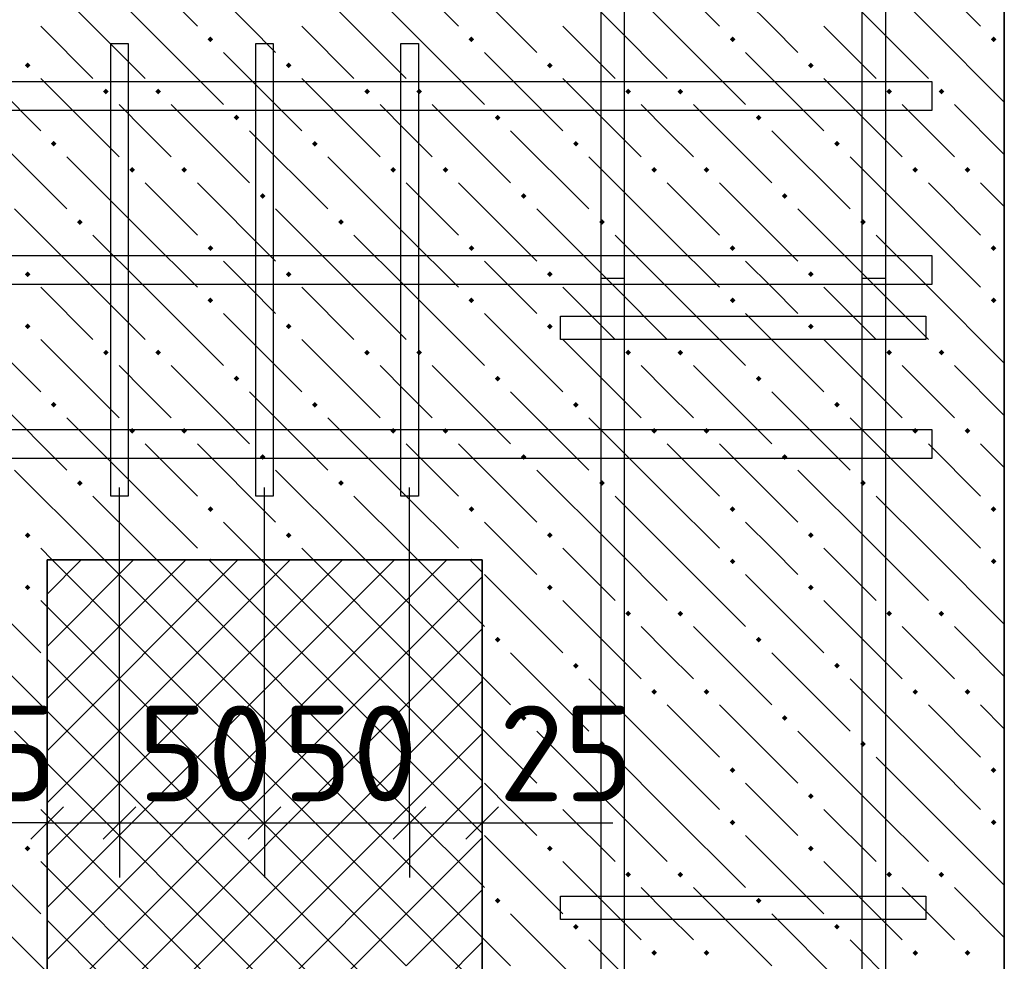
# Model space of a CAD drawing. Header units: millimetres. Extents: x 40580 to 1930067, y -240640 to 81020.
# Tile 430 of 656: x 1133009 to 1135272, y -201398 to -199233. Entities that reach past the tile are written whole.
import ezdxf

# ---------------------------------------------------------------- set-up
doc = ezdxf.new("R2010")
doc.units = ezdxf.units.MM
for name, color, linetype, lineweight in [('Standard', 7, 'Continuous', 25), ('ЖБ Перекрытие верхний уровень', 7, 'Continuous', 35), ('Ребро вкладыша арматура S1', 52, 'Continuous', 25), ('Ребро вкладыша арматура поперечная AW', 52, 'Continuous', 25)]:
    doc.layers.add(name, color=color, linetype=linetype, lineweight=lineweight)
doc.layers.add('Размерная выноска', color=7, linetype='Continuous')
doc.layers.add('Стилевая поверхн.', color=7, linetype='Continuous')
doc.styles.add('ISOCPEUR', font='isocpeur.ttf')

msp = doc.modelspace()

# ---------------------------------------------------------------- hatches: boundary and pattern name
at = {"layer": 'ЖБ Перекрытие верхний уровень', "linetype": 'Continuous', "lineweight": -3, "transparency": 33554687}
for points in [[(1133440.9, -199278.3), (1133447.4, -199271.8), (1133453.9, -199278.3), (1133447.4, -199284.8)], [(1134040.9, -199278.3), (1134047.4, -199271.8), (1134053.9, -199278.3), (1134047.4, -199284.8)], [(1134640.9, -199278.3), (1134647.4, -199271.8), (1134653.9, -199278.3), (1134647.4, -199284.8)], [(1135240.9, -199278.3), (1135247.4, -199271.8), (1135253.9, -199278.3), (1135247.4, -199284.8)], [(1133020.9, -199338.3), (1133027.4, -199331.8), (1133033.9, -199338.3), (1133027.4, -199344.8)], [(1133620.9, -199338.3), (1133627.4, -199331.8), (1133633.9, -199338.3), (1133627.4, -199344.8)], [(1134220.9, -199338.3), (1134227.4, -199331.8), (1134233.9, -199338.3), (1134227.4, -199344.8)], [(1134820.9, -199338.3), (1134827.4, -199331.8), (1134833.9, -199338.3), (1134827.4, -199344.8)], [(1133200.9, -199398.3), (1133207.4, -199391.8), (1133213.9, -199398.3), (1133207.4, -199404.8)], [(1133320.9, -199398.3), (1133327.4, -199391.8), (1133333.9, -199398.3), (1133327.4, -199404.8)], [(1133800.9, -199398.3), (1133807.4, -199391.8), (1133813.9, -199398.3), (1133807.4, -199404.8)], [(1133920.9, -199398.3), (1133927.4, -199391.8), (1133933.9, -199398.3), (1133927.4, -199404.8)], [(1134400.9, -199398.3), (1134407.4, -199391.8), (1134413.9, -199398.3), (1134407.4, -199404.8)], [(1134520.9, -199398.3), (1134527.4, -199391.8), (1134533.9, -199398.3), (1134527.4, -199404.8)], [(1135000.9, -199398.3), (1135007.4, -199391.8), (1135013.9, -199398.3), (1135007.4, -199404.8)], [(1135120.9, -199398.3), (1135127.4, -199391.8), (1135133.9, -199398.3), (1135127.4, -199404.8)], [(1133500.9, -199458.3), (1133507.4, -199451.8), (1133513.9, -199458.3), (1133507.4, -199464.8)], [(1134100.9, -199458.3), (1134107.4, -199451.8), (1134113.9, -199458.3), (1134107.4, -199464.8)], [(1134700.9, -199458.3), (1134707.4, -199451.8), (1134713.9, -199458.3), (1134707.4, -199464.8)], [(1133080.9, -199518.3), (1133087.4, -199511.8), (1133093.9, -199518.3), (1133087.4, -199524.8)], [(1133680.9, -199518.3), (1133687.4, -199511.8), (1133693.9, -199518.3), (1133687.4, -199524.8)], [(1134280.9, -199518.3), (1134287.4, -199511.8), (1134293.9, -199518.3), (1134287.4, -199524.8)], [(1134880.9, -199518.3), (1134887.4, -199511.8), (1134893.9, -199518.3), (1134887.4, -199524.8)], [(1133260.9, -199578.3), (1133267.4, -199571.8), (1133273.9, -199578.3), (1133267.4, -199584.8)], [(1133380.9, -199578.3), (1133387.4, -199571.8), (1133393.9, -199578.3), (1133387.4, -199584.8)], [(1133860.9, -199578.3), (1133867.4, -199571.8), (1133873.9, -199578.3), (1133867.4, -199584.8)], [(1133980.9, -199578.3), (1133987.4, -199571.8), (1133993.9, -199578.3), (1133987.4, -199584.8)], [(1134460.9, -199578.3), (1134467.4, -199571.8), (1134473.9, -199578.3), (1134467.4, -199584.8)], [(1134580.9, -199578.3), (1134587.4, -199571.8), (1134593.9, -199578.3), (1134587.4, -199584.8)], [(1135060.9, -199578.3), (1135067.4, -199571.8), (1135073.9, -199578.3), (1135067.4, -199584.8)], [(1135180.9, -199578.3), (1135187.4, -199571.8), (1135193.9, -199578.3), (1135187.4, -199584.8)], [(1133560.9, -199638.3), (1133567.4, -199631.8), (1133573.9, -199638.3), (1133567.4, -199644.8)], [(1134160.9, -199638.3), (1134167.4, -199631.8), (1134173.9, -199638.3), (1134167.4, -199644.8)], [(1134760.9, -199638.3), (1134767.4, -199631.8), (1134773.9, -199638.3), (1134767.4, -199644.8)], [(1133140.9, -199698.3), (1133147.4, -199691.8), (1133153.9, -199698.3), (1133147.4, -199704.8)], [(1133740.9, -199698.3), (1133747.4, -199691.8), (1133753.9, -199698.3), (1133747.4, -199704.8)], [(1134340.9, -199698.3), (1134347.4, -199691.8), (1134353.9, -199698.3), (1134347.4, -199704.8)], [(1134940.9, -199698.3), (1134947.4, -199691.8), (1134953.9, -199698.3), (1134947.4, -199704.8)], [(1133440.9, -199758.3), (1133447.4, -199751.8), (1133453.9, -199758.3), (1133447.4, -199764.8)], [(1134040.9, -199758.3), (1134047.4, -199751.8), (1134053.9, -199758.3), (1134047.4, -199764.8)], [(1134640.9, -199758.3), (1134647.4, -199751.8), (1134653.9, -199758.3), (1134647.4, -199764.8)], [(1135240.9, -199758.3), (1135247.4, -199751.8), (1135253.9, -199758.3), (1135247.4, -199764.8)], [(1133020.9, -199818.3), (1133027.4, -199811.8), (1133033.9, -199818.3), (1133027.4, -199824.8)], [(1133620.9, -199818.3), (1133627.4, -199811.8), (1133633.9, -199818.3), (1133627.4, -199824.8)], [(1134220.9, -199818.3), (1134227.4, -199811.8), (1134233.9, -199818.3), (1134227.4, -199824.8)], [(1134820.9, -199818.3), (1134827.4, -199811.8), (1134833.9, -199818.3), (1134827.4, -199824.8)], [(1133440.9, -199878.3), (1133447.4, -199871.8), (1133453.9, -199878.3), (1133447.4, -199884.8)], [(1134040.9, -199878.3), (1134047.4, -199871.8), (1134053.9, -199878.3), (1134047.4, -199884.8)], [(1134640.9, -199878.3), (1134647.4, -199871.8), (1134653.9, -199878.3), (1134647.4, -199884.8)], [(1135240.9, -199878.3), (1135247.4, -199871.8), (1135253.9, -199878.3), (1135247.4, -199884.8)], [(1133020.9, -199938.3), (1133027.4, -199931.8), (1133033.9, -199938.3), (1133027.4, -199944.8)], [(1133620.9, -199938.3), (1133627.4, -199931.8), (1133633.9, -199938.3), (1133627.4, -199944.8)], [(1134220.9, -199938.3), (1134227.4, -199931.8), (1134233.9, -199938.3), (1134227.4, -199944.8)], [(1134820.9, -199938.3), (1134827.4, -199931.8), (1134833.9, -199938.3), (1134827.4, -199944.8)], [(1133200.9, -199998.3), (1133207.4, -199991.8), (1133213.9, -199998.3), (1133207.4, -200004.8)], [(1133320.9, -199998.3), (1133327.4, -199991.8), (1133333.9, -199998.3), (1133327.4, -200004.8)], [(1133800.9, -199998.3), (1133807.4, -199991.8), (1133813.9, -199998.3), (1133807.4, -200004.8)], [(1133920.9, -199998.3), (1133927.4, -199991.8), (1133933.9, -199998.3), (1133927.4, -200004.8)], [(1134400.9, -199998.3), (1134407.4, -199991.8), (1134413.9, -199998.3), (1134407.4, -200004.8)], [(1134520.9, -199998.3), (1134527.4, -199991.8), (1134533.9, -199998.3), (1134527.4, -200004.8)], [(1135000.9, -199998.3), (1135007.4, -199991.8), (1135013.9, -199998.3), (1135007.4, -200004.8)], [(1135120.9, -199998.3), (1135127.4, -199991.8), (1135133.9, -199998.3), (1135127.4, -200004.8)], [(1133500.9, -200058.3), (1133507.4, -200051.8), (1133513.9, -200058.3), (1133507.4, -200064.8)], [(1134100.9, -200058.3), (1134107.4, -200051.8), (1134113.9, -200058.3), (1134107.4, -200064.8)], [(1134700.9, -200058.3), (1134707.4, -200051.8), (1134713.9, -200058.3), (1134707.4, -200064.8)], [(1133080.9, -200118.3), (1133087.4, -200111.8), (1133093.9, -200118.3), (1133087.4, -200124.8)], [(1133680.9, -200118.3), (1133687.4, -200111.8), (1133693.9, -200118.3), (1133687.4, -200124.8)], [(1134280.9, -200118.3), (1134287.4, -200111.8), (1134293.9, -200118.3), (1134287.4, -200124.8)], [(1134880.9, -200118.3), (1134887.4, -200111.8), (1134893.9, -200118.3), (1134887.4, -200124.8)], [(1133260.9, -200178.3), (1133267.4, -200171.8), (1133273.9, -200178.3), (1133267.4, -200184.8)], [(1133380.9, -200178.3), (1133387.4, -200171.8), (1133393.9, -200178.3), (1133387.4, -200184.8)], [(1133860.9, -200178.3), (1133867.4, -200171.8), (1133873.9, -200178.3), (1133867.4, -200184.8)], [(1133980.9, -200178.3), (1133987.4, -200171.8), (1133993.9, -200178.3), (1133987.4, -200184.8)], [(1134460.9, -200178.3), (1134467.4, -200171.8), (1134473.9, -200178.3), (1134467.4, -200184.8)], [(1134580.9, -200178.3), (1134587.4, -200171.8), (1134593.9, -200178.3), (1134587.4, -200184.8)], [(1135060.9, -200178.3), (1135067.4, -200171.8), (1135073.9, -200178.3), (1135067.4, -200184.8)], [(1135180.9, -200178.3), (1135187.4, -200171.8), (1135193.9, -200178.3), (1135187.4, -200184.8)], [(1133560.9, -200238.3), (1133567.4, -200231.8), (1133573.9, -200238.3), (1133567.4, -200244.8)], [(1134160.9, -200238.3), (1134167.4, -200231.8), (1134173.9, -200238.3), (1134167.4, -200244.8)], [(1134760.9, -200238.3), (1134767.4, -200231.8), (1134773.9, -200238.3), (1134767.4, -200244.8)], [(1133140.9, -200298.3), (1133147.4, -200291.8), (1133153.9, -200298.3), (1133147.4, -200304.8)], [(1133740.9, -200298.3), (1133747.4, -200291.8), (1133753.9, -200298.3), (1133747.4, -200304.8)], [(1134340.9, -200298.3), (1134347.4, -200291.8), (1134353.9, -200298.3), (1134347.4, -200304.8)], [(1134940.9, -200298.3), (1134947.4, -200291.8), (1134953.9, -200298.3), (1134947.4, -200304.8)], [(1133440.9, -200358.3), (1133447.4, -200351.8), (1133453.9, -200358.3), (1133447.4, -200364.8)], [(1134040.9, -200358.3), (1134047.4, -200351.8), (1134053.9, -200358.3), (1134047.4, -200364.8)], [(1134640.9, -200358.3), (1134647.4, -200351.8), (1134653.9, -200358.3), (1134647.4, -200364.8)], [(1135240.9, -200358.3), (1135247.4, -200351.8), (1135253.9, -200358.3), (1135247.4, -200364.8)], [(1133020.9, -200418.3), (1133027.4, -200411.8), (1133033.9, -200418.3), (1133027.4, -200424.8)], [(1133620.9, -200418.3), (1133627.4, -200411.8), (1133633.9, -200418.3), (1133627.4, -200424.8)], [(1134220.9, -200418.3), (1134227.4, -200411.8), (1134233.9, -200418.3), (1134227.4, -200424.8)], [(1134820.9, -200418.3), (1134827.4, -200411.8), (1134833.9, -200418.3), (1134827.4, -200424.8)], [(1133444.3, -200474.9), (1133447.4, -200471.8), (1133450.5, -200474.9)], [(1134044.3, -200474.9), (1134047.4, -200471.8), (1134050.5, -200474.9)], [(1134640.9, -200478.3), (1134647.4, -200471.8), (1134653.9, -200478.3), (1134647.4, -200484.8)], [(1135240.9, -200478.3), (1135247.4, -200471.8), (1135253.9, -200478.3), (1135247.4, -200484.8)], [(1133020.9, -200538.3), (1133027.4, -200531.8), (1133033.9, -200538.3), (1133027.4, -200544.8)], [(1134220.9, -200538.3), (1134227.4, -200531.8), (1134233.9, -200538.3), (1134227.4, -200544.8)], [(1134820.9, -200538.3), (1134827.4, -200531.8), (1134833.9, -200538.3), (1134827.4, -200544.8)], [(1134400.9, -200598.3), (1134407.4, -200591.8), (1134413.9, -200598.3), (1134407.4, -200604.8)], [(1134520.9, -200598.3), (1134527.4, -200591.8), (1134533.9, -200598.3), (1134527.4, -200604.8)], [(1135000.9, -200598.3), (1135007.4, -200591.8), (1135013.9, -200598.3), (1135007.4, -200604.8)], [(1135120.9, -200598.3), (1135127.4, -200591.8), (1135133.9, -200598.3), (1135127.4, -200604.8)], [(1134100.9, -200658.3), (1134107.4, -200651.8), (1134113.9, -200658.3), (1134107.4, -200664.8)], [(1134700.9, -200658.3), (1134707.4, -200651.8), (1134713.9, -200658.3), (1134707.4, -200664.8)], [(1134280.9, -200718.3), (1134287.4, -200711.8), (1134293.9, -200718.3), (1134287.4, -200724.8)], [(1134880.9, -200718.3), (1134887.4, -200711.8), (1134893.9, -200718.3), (1134887.4, -200724.8)], [(1134460.9, -200778.3), (1134467.4, -200771.8), (1134473.9, -200778.3), (1134467.4, -200784.8)], [(1134580.9, -200778.3), (1134587.4, -200771.8), (1134593.9, -200778.3), (1134587.4, -200784.8)], [(1135060.9, -200778.3), (1135067.4, -200771.8), (1135073.9, -200778.3), (1135067.4, -200784.8)], [(1135180.9, -200778.3), (1135187.4, -200771.8), (1135193.9, -200778.3), (1135187.4, -200784.8)], [(1134160.9, -200838.3), (1134167.4, -200831.8), (1134173.9, -200838.3), (1134167.4, -200844.8)], [(1134760.9, -200838.3), (1134767.4, -200831.8), (1134773.9, -200838.3), (1134767.4, -200844.8)], [(1134340.9, -200898.3), (1134347.4, -200891.8), (1134353.9, -200898.3), (1134347.4, -200904.8)], [(1134940.9, -200898.3), (1134947.4, -200891.8), (1134953.9, -200898.3), (1134947.4, -200904.8)], [(1134640.9, -200958.3), (1134647.4, -200951.8), (1134653.9, -200958.3), (1134647.4, -200964.8)], [(1135240.9, -200958.3), (1135247.4, -200951.8), (1135253.9, -200958.3), (1135247.4, -200964.8)], [(1133020.9, -201018.3), (1133027.4, -201011.8), (1133033.9, -201018.3), (1133027.4, -201024.8)], [(1134220.9, -201018.3), (1134227.4, -201011.8), (1134233.9, -201018.3), (1134227.4, -201024.8)], [(1134820.9, -201018.3), (1134827.4, -201011.8), (1134833.9, -201018.3), (1134827.4, -201024.8)], [(1134640.9, -201078.3), (1134647.4, -201071.8), (1134653.9, -201078.3), (1134647.4, -201084.8)], [(1135240.9, -201078.3), (1135247.4, -201071.8), (1135253.9, -201078.3), (1135247.4, -201084.8)], [(1133020.9, -201138.3), (1133027.4, -201131.8), (1133033.9, -201138.3), (1133027.4, -201144.8)], [(1134220.9, -201138.3), (1134227.4, -201131.8), (1134233.9, -201138.3), (1134227.4, -201144.8)], [(1134820.9, -201138.3), (1134827.4, -201131.8), (1134833.9, -201138.3), (1134827.4, -201144.8)], [(1134400.9, -201198.3), (1134407.4, -201191.8), (1134413.9, -201198.3), (1134407.4, -201204.8)], [(1134520.9, -201198.3), (1134527.4, -201191.8), (1134533.9, -201198.3), (1134527.4, -201204.8)], [(1135000.9, -201198.3), (1135007.4, -201191.8), (1135013.9, -201198.3), (1135007.4, -201204.8)], [(1135120.9, -201198.3), (1135127.4, -201191.8), (1135133.9, -201198.3), (1135127.4, -201204.8)], [(1134100.9, -201258.3), (1134107.4, -201251.8), (1134113.9, -201258.3), (1134107.4, -201264.8)], [(1134700.9, -201258.3), (1134707.4, -201251.8), (1134713.9, -201258.3), (1134707.4, -201264.8)], [(1134280.9, -201318.3), (1134287.4, -201311.8), (1134293.9, -201318.3), (1134287.4, -201324.8)], [(1134880.9, -201318.3), (1134887.4, -201311.8), (1134893.9, -201318.3), (1134887.4, -201324.8)], [(1134460.9, -201378.3), (1134467.4, -201371.8), (1134473.9, -201378.3), (1134467.4, -201384.8)], [(1134580.9, -201378.3), (1134587.4, -201371.8), (1134593.9, -201378.3), (1134587.4, -201384.8)], [(1135060.9, -201378.3), (1135067.4, -201371.8), (1135073.9, -201378.3), (1135067.4, -201384.8)], [(1135180.9, -201378.3), (1135187.4, -201371.8), (1135193.9, -201378.3), (1135187.4, -201384.8)]]:
    msp.add_hatch(color=7, dxfattribs=at).paths.add_polyline_path(points, flags=16)

# ---------------------------------------------------------------- linework, layer by layer
at = {"color": 7, "linetype": 'Continuous', "lineweight": -3, "transparency": 33554687}
for points in [[(1134345.3, -199828.2), (1134345.3, -197260.6)], [(1134345.3, -199828.2), (1134345.3, -197260.6)], [(1134398.7, -197264.3), (1134398.7, -199828.2), (1134345.3, -199828.2)], [(1134398.7, -197264.3), (1134398.7, -199828.2), (1134345.3, -199828.2)], [(1134998.7, -197260.6), (1134998.7, -199828.2), (1134945.3, -199828.2), (1134945.3, -197264.3)], [(1134998.7, -197260.6), (1134998.7, -199828.2), (1134945.3, -199828.2), (1134945.3, -197264.3)]]:
    msp.add_lwpolyline(points, dxfattribs=at)
at = {"layer": 'Standard', "color": 251, "linetype": 'Continuous', "lineweight": -3, "true_color": 0x656565, "transparency": 33554687}
for p, q in [((1133072, -201079.7), (1133072, -200954.7)), ((1133238.7, -201079.7), (1133238.7, -200954.7)), ((1133572, -201079.7), (1133572, -200954.7)), ((1133905.3, -201079.7), (1133905.3, -200954.7)), ((1134072, -201079.7), (1134072, -200954.7)), ((1133072, -201079.7), (1133072, -201204.7)), ((1133072, -201079.7), (1133072, -201079.7)), ((1133238.7, -201079.7), (1133238.7, -201204.7)), ((1133572, -201079.7), (1133572, -201204.7)), ((1133905.3, -201079.7), (1133905.3, -201204.7)), ((1134072, -201079.7), (1134072, -201204.7)), ((1134072, -201079.7), (1134072, -201079.7))]:
    msp.add_line(p, q, dxfattribs=at)
at = {"layer": 'Standard', "color": 7, "linetype": 'Continuous', "lineweight": 25, "transparency": 33554687}
for p, q in [((1133034.5, -201117.2), (1133109.5, -201042.2)), ((1133201.2, -201117.2), (1133276.2, -201042.2)), ((1133534.5, -201117.2), (1133609.5, -201042.2)), ((1133867.8, -201117.2), (1133942.8, -201042.2)), ((1134034.5, -201117.2), (1134109.5, -201042.2))]:
    msp.add_line(p, q, dxfattribs=at)
at = {"layer": 'Standard', "color": 7, "linetype": 'Continuous', "lineweight": -3, "transparency": 33554687}
for p, q in [((1133072, -201079.7), (1132997, -201079.7)), ((1133072, -201079.7), (1133238.7, -201079.7)), ((1133238.7, -201079.7), (1133572, -201079.7)), ((1133572, -201079.7), (1133905.3, -201079.7)), ((1133905.3, -201079.7), (1134072, -201079.7)), ((1134072, -201079.7), (1134147, -201079.7))]:
    msp.add_line(p, q, dxfattribs=at)
at = {"layer": 'Standard', "color": 251, "linetype": 'Continuous', "lineweight": -3, "true_color": 0x656565, "transparency": 33554687}
for points in [[(1133238.7, -201079.7), (1133238.7, -201062.7), (1133238.7, -201062.7), (1133238.7, -201062.7), (1133238.7, -201062.7), (1133238.7, -201062.7), (1133238.7, -201062.7), (1133238.7, -200308.2)], [(1133572, -201079.7), (1133572, -201062.7), (1133572, -201062.7), (1133572, -201062.7), (1133572, -201062.7), (1133572, -200308.2)], [(1133905.3, -201079.7), (1133905.3, -201062.7), (1133905.3, -201062.7), (1133905.3, -200308.2)]]:
    msp.add_lwpolyline(points, dxfattribs=at)
at = {"layer": 'ЖБ Перекрытие верхний уровень', "transparency": 33554687}
for p, q in [((1135272, -202808.2), (1135272, -196941.6)), ((1133072, -202808.2), (1133072, -200474.9)), ((1133072, -200474.9), (1134072, -200474.9)), ((1134072, -200474.9), (1134072, -202808.2))]:
    msp.add_line(p, q, dxfattribs=at)
at = {"layer": 'ЖБ Перекрытие верхний уровень', "color": 9, "linetype": 'Continuous', "lineweight": -3, "true_color": 0xc7c7c7, "transparency": 33554687}
for p, q in [((1134377.4, -199248.3), (1134197.4, -199068.3)), ((1134977.4, -199248.3), (1134797.4, -199068.3)), ((1134377.4, -199128.3), (1134497.4, -199248.3)), ((1134497.4, -199128.3), (1134617.4, -199248.3)), ((1134977.4, -199128.3), (1135097.4, -199248.3)), ((1135097.4, -199128.3), (1135217.4, -199248.3)), ((1133177.4, -199248.3), (1133070.6, -199141.6)), ((1133190.6, -199141.6), (1133297.4, -199248.3)), ((1133310.6, -199141.6), (1133417.4, -199248.3)), ((1133777.4, -199248.3), (1133670.6, -199141.6)), ((1133790.6, -199141.6), (1133897.4, -199248.3)), ((1133910.6, -199141.6), (1134017.4, -199248.3)), ((1133537.4, -199248.3), (1133477.4, -199188.3)), ((1134137.4, -199248.3), (1134077.4, -199188.3)), ((1134737.4, -199248.3), (1134677.4, -199188.3)), ((1133057.4, -199248.3), (1133177.4, -199368.3)), ((1133177.4, -199248.3), (1133297.4, -199368.3)), ((1133297.4, -199248.3), (1133477.4, -199428.3)), ((1133597.4, -199308.3), (1133537.4, -199248.3)), ((1133657.4, -199248.3), (1133777.4, -199368.3)), ((1133777.4, -199248.3), (1133897.4, -199368.3)), ((1133897.4, -199248.3), (1134077.4, -199428.3)), ((1134197.4, -199308.3), (1134137.4, -199248.3)), ((1134257.4, -199248.3), (1134377.4, -199368.3)), ((1134377.4, -199248.3), (1134497.4, -199368.3)), ((1134497.4, -199248.3), (1134677.4, -199428.3)), ((1134797.4, -199308.3), (1134737.4, -199248.3)), ((1134857.4, -199248.3), (1134977.4, -199368.3)), ((1134977.4, -199248.3), (1135097.4, -199368.3)), ((1135097.4, -199248.3), (1135272, -199422.9)), ((1132877.4, -199308.3), (1133057.4, -199488.3)), ((1133477.4, -199308.3), (1133657.4, -199488.3)), ((1134077.4, -199308.3), (1134257.4, -199488.3)), ((1134677.4, -199308.3), (1134857.4, -199488.3)), ((1133057.4, -199368.3), (1133237.4, -199548.3)), ((1133657.4, -199368.3), (1133837.4, -199548.3)), ((1134257.4, -199368.3), (1134437.4, -199548.3)), ((1134857.4, -199368.3), (1135037.4, -199548.3)), ((1133297.4, -199488.3), (1133237.4, -199428.3)), ((1133357.4, -199428.3), (1133537.4, -199608.3)), ((1133897.4, -199488.3), (1133837.4, -199428.3)), ((1133957.4, -199428.3), (1134137.4, -199608.3)), ((1134497.4, -199488.3), (1134437.4, -199428.3)), ((1134557.4, -199428.3), (1134737.4, -199608.3)), ((1135097.4, -199488.3), (1135037.4, -199428.3)), ((1135157.4, -199428.3), (1135272, -199542.9)), ((1132937.4, -199488.3), (1133117.4, -199668.3)), ((1133357.4, -199548.3), (1133297.4, -199488.3)), ((1133537.4, -199488.3), (1133717.4, -199668.3)), ((1133957.4, -199548.3), (1133897.4, -199488.3)), ((1134137.4, -199488.3), (1134317.4, -199668.3)), ((1134557.4, -199548.3), (1134497.4, -199488.3)), ((1134737.4, -199488.3), (1134917.4, -199668.3)), ((1135157.4, -199548.3), (1135097.4, -199488.3)), ((1133297.4, -199728.3), (1133117.4, -199548.3)), ((1133897.4, -199728.3), (1133717.4, -199548.3)), ((1134497.4, -199728.3), (1134317.4, -199548.3)), ((1135097.4, -199728.3), (1134917.4, -199548.3)), ((1133297.4, -199608.3), (1133417.4, -199728.3)), ((1133417.4, -199608.3), (1133597.4, -199788.3)), ((1133897.4, -199608.3), (1134017.4, -199728.3)), ((1134017.4, -199608.3), (1134197.4, -199788.3)), ((1134497.4, -199608.3), (1134617.4, -199728.3)), ((1134617.4, -199608.3), (1134797.4, -199788.3)), ((1135097.4, -199608.3), (1135217.4, -199728.3)), ((1135217.4, -199608.3), (1135272, -199662.9)), ((1133177.4, -199848.3), (1132997.4, -199668.3)), ((1133777.4, -199848.3), (1133597.4, -199668.3)), ((1134377.4, -199848.3), (1134197.4, -199668.3)), ((1134977.4, -199848.3), (1134797.4, -199668.3)), ((1133177.4, -199728.3), (1133297.4, -199848.3)), ((1133297.4, -199728.3), (1133417.4, -199848.3)), ((1133777.4, -199728.3), (1133897.4, -199848.3)), ((1133897.4, -199728.3), (1134017.4, -199848.3)), ((1134377.4, -199728.3), (1134497.4, -199848.3)), ((1134497.4, -199728.3), (1134617.4, -199848.3)), ((1134977.4, -199728.3), (1135097.4, -199848.3)), ((1135097.4, -199728.3), (1135217.4, -199848.3)), ((1133537.4, -199848.3), (1133477.4, -199788.3)), ((1134137.4, -199848.3), (1134077.4, -199788.3)), ((1134737.4, -199848.3), (1134677.4, -199788.3)), ((1133057.4, -199848.3), (1133177.4, -199968.3)), ((1133177.4, -199848.3), (1133297.4, -199968.3)), ((1133297.4, -199848.3), (1133477.4, -200028.3)), ((1133597.4, -199908.3), (1133537.4, -199848.3)), ((1133657.4, -199848.3), (1133777.4, -199968.3)), ((1133777.4, -199848.3), (1133897.4, -199968.3)), ((1133897.4, -199848.3), (1134077.4, -200028.3)), ((1134197.4, -199908.3), (1134137.4, -199848.3)), ((1134257.4, -199848.3), (1134377.4, -199968.3)), ((1134377.4, -199848.3), (1134497.4, -199968.3)), ((1134497.4, -199848.3), (1134677.4, -200028.3)), ((1134797.4, -199908.3), (1134737.4, -199848.3)), ((1134857.4, -199848.3), (1134977.4, -199968.3)), ((1134977.4, -199848.3), (1135097.4, -199968.3)), ((1135097.4, -199848.3), (1135272, -200022.9)), ((1132877.4, -199908.3), (1133057.4, -200088.3)), ((1133477.4, -199908.3), (1133657.4, -200088.3)), ((1134077.4, -199908.3), (1134257.4, -200088.3)), ((1134677.4, -199908.3), (1134857.4, -200088.3)), ((1133057.4, -199968.3), (1133237.4, -200148.3)), ((1133657.4, -199968.3), (1133837.4, -200148.3)), ((1134257.4, -199968.3), (1134437.4, -200148.3)), ((1134857.4, -199968.3), (1135037.4, -200148.3)), ((1133297.4, -200088.3), (1133237.4, -200028.3)), ((1133357.4, -200028.3), (1133537.4, -200208.3)), ((1133897.4, -200088.3), (1133837.4, -200028.3)), ((1133957.4, -200028.3), (1134137.4, -200208.3)), ((1134497.4, -200088.3), (1134437.4, -200028.3)), ((1134557.4, -200028.3), (1134737.4, -200208.3)), ((1135097.4, -200088.3), (1135037.4, -200028.3)), ((1135157.4, -200028.3), (1135272, -200142.9)), ((1132937.4, -200088.3), (1133117.4, -200268.3)), ((1133357.4, -200148.3), (1133297.4, -200088.3)), ((1133537.4, -200088.3), (1133717.4, -200268.3)), ((1133957.4, -200148.3), (1133897.4, -200088.3)), ((1134137.4, -200088.3), (1134317.4, -200268.3)), ((1134557.4, -200148.3), (1134497.4, -200088.3)), ((1134737.4, -200088.3), (1134917.4, -200268.3)), ((1135157.4, -200148.3), (1135097.4, -200088.3)), ((1133297.4, -200328.3), (1133117.4, -200148.3)), ((1133897.4, -200328.3), (1133717.4, -200148.3)), ((1134497.4, -200328.3), (1134317.4, -200148.3)), ((1135097.4, -200328.3), (1134917.4, -200148.3)), ((1133297.4, -200208.3), (1133417.4, -200328.3)), ((1133417.4, -200208.3), (1133597.4, -200388.3)), ((1133897.4, -200208.3), (1134017.4, -200328.3)), ((1134017.4, -200208.3), (1134197.4, -200388.3)), ((1134497.4, -200208.3), (1134617.4, -200328.3)), ((1134617.4, -200208.3), (1134797.4, -200388.3)), ((1135097.4, -200208.3), (1135217.4, -200328.3)), ((1135217.4, -200208.3), (1135272, -200262.9)), ((1133177.4, -200448.3), (1132997.4, -200268.3)), ((1133777.4, -200448.3), (1133597.4, -200268.3)), ((1134377.4, -200448.3), (1134197.4, -200268.3)), ((1134977.4, -200448.3), (1134797.4, -200268.3)), ((1133177.4, -200328.3), (1133297.4, -200448.3)), ((1133297.4, -200328.3), (1133417.4, -200448.3)), ((1133777.4, -200328.3), (1133897.4, -200448.3)), ((1133897.4, -200328.3), (1134017.4, -200448.3)), ((1134377.4, -200328.3), (1134497.4, -200448.3)), ((1134497.4, -200328.3), (1134617.4, -200448.3)), ((1134977.4, -200328.3), (1135097.4, -200448.3)), ((1135097.4, -200328.3), (1135217.4, -200448.3)), ((1133537.4, -200448.3), (1133477.4, -200388.3)), ((1134137.4, -200448.3), (1134077.4, -200388.3)), ((1134737.4, -200448.3), (1134677.4, -200388.3)), ((1133057.4, -200448.3), (1133084, -200474.9)), ((1133177.4, -200448.3), (1133204, -200474.9)), ((1133297.4, -200448.3), (1133324, -200474.9)), ((1133564, -200474.9), (1133537.4, -200448.3)), ((1133657.4, -200448.3), (1133684, -200474.9)), ((1133777.4, -200448.3), (1133804, -200474.9)), ((1133897.4, -200448.3), (1133924, -200474.9)), ((1134197.4, -200508.3), (1134137.4, -200448.3)), ((1134257.4, -200448.3), (1134377.4, -200568.3)), ((1134377.4, -200448.3), (1134497.4, -200568.3)), ((1134497.4, -200448.3), (1134677.4, -200628.3)), ((1134797.4, -200508.3), (1134737.4, -200448.3)), ((1134857.4, -200448.3), (1134977.4, -200568.3)), ((1134977.4, -200448.3), (1135097.4, -200568.3)), ((1135097.4, -200448.3), (1135272, -200622.9)), ((1132877.4, -200508.3), (1133057.4, -200688.3)), ((1134077.4, -200508.3), (1134257.4, -200688.3)), ((1134677.4, -200508.3), (1134857.4, -200688.3)), ((1133057.4, -200568.3), (1133072, -200582.9)), ((1134257.4, -200568.3), (1134437.4, -200748.3)), ((1134857.4, -200568.3), (1135037.4, -200748.3)), ((1134072, -200622.9), (1134077.4, -200628.3)), ((1134497.4, -200688.3), (1134437.4, -200628.3)), ((1134557.4, -200628.3), (1134737.4, -200808.3)), ((1135097.4, -200688.3), (1135037.4, -200628.3)), ((1135157.4, -200628.3), (1135272, -200742.9)), ((1132937.4, -200688.3), (1133072, -200822.9)), ((1134137.4, -200688.3), (1134317.4, -200868.3)), ((1134557.4, -200748.3), (1134497.4, -200688.3)), ((1134737.4, -200688.3), (1134917.4, -200868.3)), ((1135157.4, -200748.3), (1135097.4, -200688.3)), ((1134072, -200742.9), (1134137.4, -200808.3)), ((1134497.4, -200928.3), (1134317.4, -200748.3)), ((1135097.4, -200928.3), (1134917.4, -200748.3)), ((1134497.4, -200808.3), (1134617.4, -200928.3)), ((1134617.4, -200808.3), (1134797.4, -200988.3)), ((1135097.4, -200808.3), (1135217.4, -200928.3)), ((1135217.4, -200808.3), (1135272, -200862.9)), ((1133072, -200942.9), (1132997.4, -200868.3)), ((1134072, -200862.9), (1134197.4, -200988.3)), ((1134377.4, -201048.3), (1134197.4, -200868.3)), ((1134977.4, -201048.3), (1134797.4, -200868.3)), ((1134377.4, -200928.3), (1134497.4, -201048.3)), ((1134497.4, -200928.3), (1134617.4, -201048.3)), ((1134977.4, -200928.3), (1135097.4, -201048.3)), ((1135097.4, -200928.3), (1135217.4, -201048.3)), ((1134137.4, -201048.3), (1134077.4, -200988.3)), ((1134737.4, -201048.3), (1134677.4, -200988.3)), ((1133057.4, -201048.3), (1133072, -201062.9)), ((1134197.4, -201108.3), (1134137.4, -201048.3)), ((1134257.4, -201048.3), (1134377.4, -201168.3)), ((1134377.4, -201048.3), (1134497.4, -201168.3)), ((1134497.4, -201048.3), (1134677.4, -201228.3)), ((1134797.4, -201108.3), (1134737.4, -201048.3)), ((1134857.4, -201048.3), (1134977.4, -201168.3)), ((1134977.4, -201048.3), (1135097.4, -201168.3)), ((1135097.4, -201048.3), (1135272, -201222.9)), ((1132877.4, -201108.3), (1133057.4, -201288.3)), ((1134077.4, -201108.3), (1134257.4, -201288.3)), ((1134677.4, -201108.3), (1134857.4, -201288.3)), ((1133057.4, -201168.3), (1133072, -201182.9)), ((1134257.4, -201168.3), (1134437.4, -201348.3)), ((1134857.4, -201168.3), (1135037.4, -201348.3)), ((1134072, -201222.9), (1134077.4, -201228.3)), ((1134497.4, -201288.3), (1134437.4, -201228.3)), ((1134557.4, -201228.3), (1134737.4, -201408.3)), ((1135097.4, -201288.3), (1135037.4, -201228.3)), ((1135157.4, -201228.3), (1135272, -201342.9)), ((1132937.4, -201288.3), (1133072, -201422.9)), ((1134137.4, -201288.3), (1134317.4, -201468.3)), ((1134557.4, -201348.3), (1134497.4, -201288.3)), ((1134737.4, -201288.3), (1134917.4, -201468.3)), ((1135157.4, -201348.3), (1135097.4, -201288.3)), ((1134072, -201342.9), (1134137.4, -201408.3)), ((1134497.4, -201528.3), (1134317.4, -201348.3)), ((1135097.4, -201528.3), (1134917.4, -201348.3))]:
    msp.add_line(p, q, dxfattribs=at)
at = {"layer": 'Размерная выноска', "color": 7, "linetype": 'Continuous', "lineweight": -3, "transparency": 33554687}
for p, q in [((1133072, -201079.7), (1132738.7, -201079.7)), ((1134072, -201079.7), (1134372, -201079.7))]:
    msp.add_line(p, q, dxfattribs=at)
at = {"layer": 'Ребро вкладыша арматура S1', "color": 7, "linetype": 'Continuous', "lineweight": 25, "transparency": 33554687}
for points in [[(1134345.3, -202834.9), (1134345.3, -197108.2), (1134398.7, -197108.2), (1134398.7, -202834.9), (1134345.3, -202834.9)], [(1134345.3, -202834.9), (1134345.3, -197108.2), (1134398.7, -197108.2), (1134398.7, -202834.9), (1134345.3, -202834.9)], [(1134945.3, -202834.9), (1134945.3, -197108.2), (1134998.7, -197108.2), (1134998.7, -202834.9), (1134945.3, -202834.9)], [(1134945.3, -202834.9), (1134945.3, -197108.2), (1134998.7, -197108.2), (1134998.7, -202834.9), (1134945.3, -202834.9)], [(1135105.3, -199441.6), (1130238.7, -199441.6), (1130238.7, -199374.9), (1135105.3, -199374.9), (1135105.3, -199441.6)], [(1135105.3, -199841.6), (1130238.7, -199841.6), (1130238.7, -199774.9), (1135105.3, -199774.9), (1135105.3, -199841.6)], [(1135105.3, -200241.6), (1130238.7, -200241.6), (1130238.7, -200174.9), (1135105.3, -200174.9), (1135105.3, -200241.6)]]:
    msp.add_lwpolyline(points, dxfattribs=at)
at = {"layer": 'Ребро вкладыша арматура поперечная AW', "color": 7, "linetype": 'Continuous', "lineweight": -3, "transparency": 33554687}
for points in [[(1133218.6, -200328.2), (1133218.6, -199288.2), (1133258.7, -199288.2), (1133258.7, -200328.2), (1133218.6, -200328.2)], [(1133552, -200328.2), (1133552, -199288.2), (1133592, -199288.2), (1133592, -200328.2), (1133552, -200328.2)], [(1133885.3, -200328.2), (1133885.3, -199288.2), (1133925.3, -199288.2), (1133925.3, -200328.2), (1133885.3, -200328.2)], [(1134252, -199914.9), (1135092, -199914.9), (1135092, -199968.2), (1134252, -199968.2), (1134252, -199914.9)], [(1134252, -201248.2), (1135092, -201248.2), (1135092, -201301.6), (1134252, -201301.6), (1134252, -201248.2)]]:
    msp.add_lwpolyline(points, dxfattribs=at)
at = {"layer": 'Стилевая поверхн.', "color": 252, "linetype": 'Continuous', "lineweight": 13, "true_color": 0x8f8f8f, "transparency": 33554687}
for p, q in [((1133072, -200553.7), (1133150.8, -200474.9)), ((1133072, -200673.7), (1133270.8, -200474.9)), ((1133072, -200793.7), (1133390.8, -200474.9)), ((1133072, -200913.7), (1133510.8, -200474.9)), ((1133072, -201033.7), (1133630.8, -200474.9)), ((1133072, -201153.7), (1133750.8, -200474.9)), ((1133072, -201273.7), (1133870.8, -200474.9)), ((1133084, -200474.9), (1133897.4, -201288.3)), ((1133204, -200474.9), (1133897.4, -201168.3)), ((1133324, -200474.9), (1133897.4, -201048.3)), ((1133444, -200474.9), (1133897.4, -200928.3)), ((1133564, -200474.9), (1133897.4, -200808.3)), ((1133684, -200474.9), (1133897.4, -200688.3)), ((1133804, -200474.9), (1133897.4, -200568.3)), ((1133897.4, -200568.3), (1133990.8, -200474.9)), ((1133924, -200474.9), (1134072, -200622.9)), ((1134044, -200474.9), (1134072, -200502.9)), ((1133897.4, -200688.3), (1134072, -200513.7)), ((1133072, -201393.7), (1133897.4, -200568.3)), ((1133897.4, -200568.3), (1134072, -200742.9)), ((1133072, -200582.9), (1133897.4, -201408.3)), ((1133897.4, -200808.3), (1134072, -200633.7)), ((1133072, -201513.7), (1133897.4, -200688.3)), ((1133897.4, -200688.3), (1134072, -200862.9)), ((1133072, -200702.9), (1133897.4, -201528.3)), ((1133897.4, -200928.3), (1134072, -200753.7)), ((1133072, -201633.7), (1133897.4, -200808.3)), ((1133072, -200822.9), (1133897.4, -201648.3)), ((1133897.4, -200808.3), (1134072, -200982.9)), ((1133897.4, -201048.3), (1134072, -200873.7)), ((1133177.4, -201648.3), (1133897.4, -200928.3)), ((1133897.4, -200928.3), (1134072, -201102.9)), ((1133072, -200942.9), (1133777.4, -201648.3)), ((1133897.4, -201168.3), (1134072, -200993.7)), ((1133297.4, -201648.3), (1133897.4, -201048.3)), ((1133897.4, -201048.3), (1134072, -201222.9)), ((1133072, -201062.9), (1133657.4, -201648.3)), ((1133897.4, -201288.3), (1134072, -201113.7)), ((1133072, -201182.9), (1133537.4, -201648.3)), ((1133417.4, -201648.3), (1133897.4, -201168.3)), ((1133897.4, -201168.3), (1134072, -201342.9)), ((1133897.4, -201408.3), (1134072, -201233.7)), ((1133072, -201302.9), (1133417.4, -201648.3)), ((1133537.4, -201648.3), (1133897.4, -201288.3)), ((1133897.4, -201288.3), (1134072, -201462.9)), ((1133897.4, -201528.3), (1134072, -201353.7))]:
    msp.add_line(p, q, dxfattribs=at)

# ---------------------------------------------------------------- texts
at = {"layer": 'Standard', "color": 7, "linetype": 'Continuous', "lineweight": 25, "transparency": 33554687, "char_height": 220, "attachment_point": 7, "style": 'ISOCPEUR'}
for s, insert, width in [('25', (1132784.4, -201029.7), 375.735), ('50', (1133280.2, -201029.7), 375.747), ('50', (1133613.5, -201029.7), 375.741), ('25', (1134109.5, -201029.7), 375.741)]:
    msp.add_mtext(s, dxfattribs=dict(at, insert=insert, width=width))

doc.saveas('drawing.dxf')
